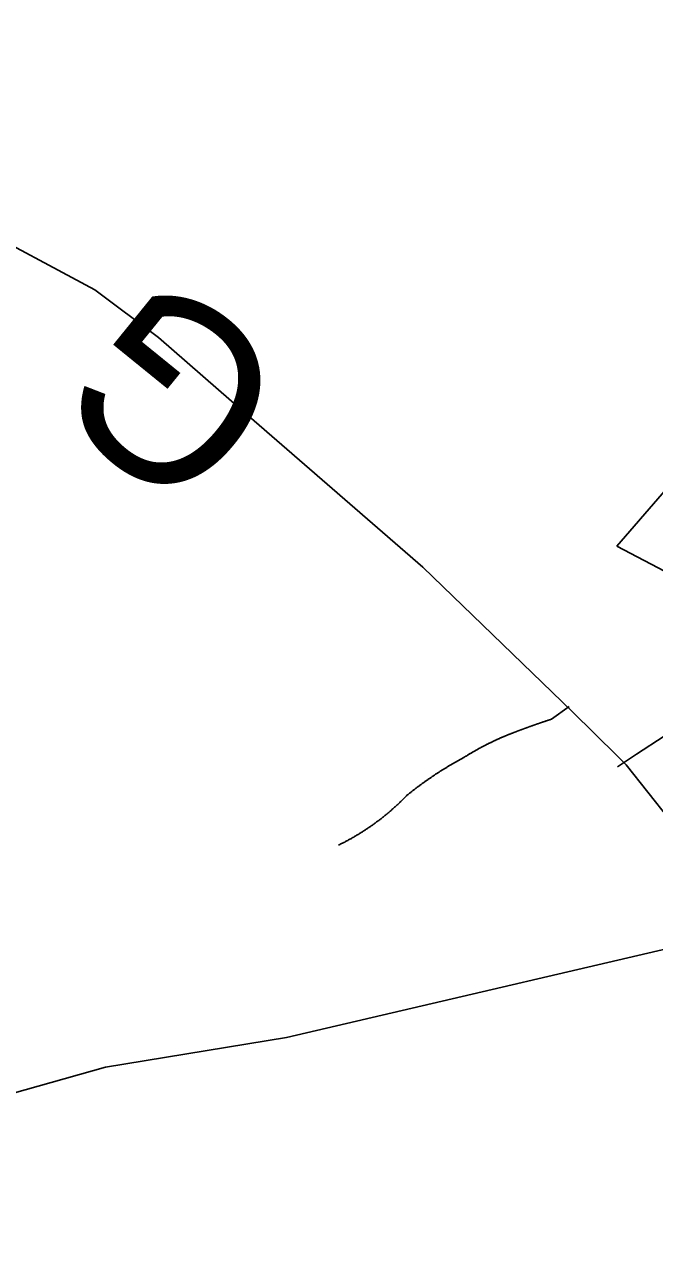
# Model space of a CAD drawing. Extents: x 1268485 to 1426702, y 514839 to 616766.
# Drawn here: x 1366326 to 1367189, y 575226 to 576904 of the extents above; entities that cross this region are included whole.
import ezdxf

# ---------------------------------------------------------------- set-up
doc = ezdxf.new("R2010")
doc.units = 0
for name, color, linetype in [('Old_Level_22', 7, 'Continuous'), ('Old_Level_32', 7, 'Continuous'), ('Old_Level_35', 7, 'Continuous'), ('Old_Level_48', 7, 'Continuous'), ('Old_Level_49', 7, 'Continuous'), ('Old_Level_56', 7, 'Continuous')]:
    doc.layers.add(name, color=color, linetype=linetype)

msp = doc.modelspace()

# ---------------------------------------------------------------- linework, layer by layer
at = {"layer": 'Old_Level_32'}
msp.add_lwpolyline([(1364652.475, 576882.083), (1364770.981, 576866.371), (1364819.525, 576859.228), (1365099.369, 576854.943), (1365340.232, 576859.572), (1365496.6, 576874.031), (1365716.289, 576853.2), (1365808.972, 576835.516), (1365850.378, 576821.231), (1365977.45, 576771.234), (1366041.7, 576736.951), (1366121.655, 576695.524), (1366251.894, 576632.521), (1366422.61, 576541.307), (1366510.009, 576476.109), (1366609.812, 576388.912), (1366872.108, 576161.749), (1367076.65, 575964.146), (1367138.557, 575902.8), (1367150.446, 575891.018), (1367209.804, 575816.334), (1367245.097, 575744.763), (1367296.434, 575607.842), (1367321.301, 575502.04)], dxfattribs=at)
at = {"layer": 'Old_Level_35'}
for p, q in [((1367072.5, 575970.747), (1367048.099, 575953.522)), ((1367138.732, 575888.316), (1367164.466, 575905.488))]:
    msp.add_line(p, q, dxfattribs=at)
for points in [[(1367164.466, 575905.488), (1367354.344, 576028.93), (1367488.961, 576114.18), (1367521.462, 576136.429)], [(1367048.099, 575953.522), (1367047.586, 575953.317), (1367047.176, 575953.163), (1367046.664, 575953.01), (1367046.151, 575952.804), (1367045.536, 575952.65), (1367045.023, 575952.497), (1367044.51, 575952.292), (1367043.998, 575952.138), (1367043.485, 575951.933), (1367042.87, 575951.728), (1367042.357, 575951.625), (1367041.845, 575951.42), (1367041.332, 575951.267), (1367040.717, 575951.062), (1367040.204, 575950.856), (1367039.794, 575950.754), (1367039.282, 575950.549), (1367038.769, 575950.395), (1367038.154, 575950.19), (1367037.641, 575949.985), (1367037.129, 575949.831), (1367036.616, 575949.677), (1367036.103, 575949.524), (1367035.488, 575949.319), (1367034.976, 575949.114), (1367034.463, 575948.959), (1367033.95, 575948.754), (1367033.54, 575948.549), (1367032.925, 575948.447), (1367032.412, 575948.242), (1367031.9, 575948.088), (1367031.387, 575947.883), (1367030.875, 575947.678), (1367030.259, 575947.524), (1367029.747, 575947.319), (1367029.234, 575947.114), (1367028.721, 575946.96), (1367028.209, 575946.755), (1367027.799, 575946.601), (1367027.081, 575946.448), (1367026.671, 575946.243), (1367026.158, 575946.089), (1367025.646, 575945.884), (1367025.133, 575945.678), (1367024.518, 575945.525), (1367024.005, 575945.32), (1367023.493, 575945.115), (1367022.98, 575944.961), (1367022.467, 575944.756), (1367021.852, 575944.551), (1367021.34, 575944.397), (1367020.827, 575944.192), (1367020.417, 575943.987), (1367019.904, 575943.833), (1367019.392, 575943.628), (1367018.776, 575943.423), (1367018.264, 575943.27), (1367017.751, 575943.064), (1367017.239, 575942.859), (1367016.726, 575942.705), (1367016.213, 575942.5), (1367015.598, 575942.295), (1367015.086, 575942.142), (1367014.675, 575941.937), (1367014.163, 575941.732), (1367013.65, 575941.577), (1367013.035, 575941.372), (1367012.522, 575941.167), (1367012.01, 575941.014), (1367011.497, 575940.809), (1367010.984, 575940.604), (1367010.472, 575940.45), (1367009.857, 575940.245), (1367009.344, 575940.04), (1367008.831, 575939.835), (1367008.421, 575939.629), (1367007.909, 575939.424), (1367007.396, 575939.271), (1367006.883, 575939.066), (1367006.268, 575938.861), (1367005.756, 575938.707), (1367005.243, 575938.502), (1367004.73, 575938.297), (1367004.218, 575938.143), (1367003.705, 575937.887), (1367003.09, 575937.681), (1367002.577, 575937.476), (1367002.167, 575937.323), (1367001.655, 575937.118), (1367001.142, 575936.913), (1367000.629, 575936.759), (1367000.117, 575936.503), (1366999.502, 575936.298), (1366998.989, 575936.144), (1366998.476, 575935.939), (1366997.964, 575935.733), (1366997.451, 575935.58), (1366997.041, 575935.375), (1366996.528, 575935.118)], [(1366996.528, 575935.118), (1366995.708, 575934.862), (1366994.99, 575934.555), (1366994.273, 575934.298), (1366993.453, 575933.991), (1366992.735, 575933.735), (1366992.12, 575933.427), (1366991.402, 575933.17), (1366990.582, 575932.863), (1366989.864, 575932.555), (1366989.146, 575932.299), (1366988.531, 575931.992), (1366987.711, 575931.684), (1366986.993, 575931.377), (1366986.276, 575931.12), (1366985.455, 575930.812), (1366984.84, 575930.505), (1366984.123, 575930.197), (1366983.405, 575929.889), (1366982.585, 575929.582), (1366981.97, 575929.326), (1366981.252, 575929.018), (1366980.534, 575928.711), (1366979.714, 575928.352), (1366979.099, 575928.044), (1366978.381, 575927.736), (1366977.664, 575927.429), (1366977.048, 575927.07), (1366976.228, 575926.763), (1366975.51, 575926.455), (1366974.793, 575926.148), (1366974.075, 575925.788), (1366973.357, 575925.481), (1366972.64, 575925.173), (1366972.025, 575924.815), (1366971.204, 575924.507), (1366970.487, 575924.2), (1366969.872, 575923.892), (1366969.154, 575923.482), (1366968.334, 575923.174), (1366967.718, 575922.867), (1366967.001, 575922.508), (1366966.283, 575922.2), (1366965.668, 575921.79), (1366964.848, 575921.482), (1366964.233, 575921.124), (1366963.515, 575920.816), (1366962.797, 575920.457), (1366962.08, 575920.15), (1366961.362, 575919.739), (1366960.747, 575919.432), (1366960.029, 575919.073), (1366959.209, 575918.663), (1366958.594, 575918.356), (1366957.876, 575917.996), (1366957.261, 575917.638), (1366956.543, 575917.33), (1366955.825, 575916.92), (1366955.108, 575916.561), (1366954.39, 575916.203), (1366953.775, 575915.793), (1366952.955, 575915.485), (1366952.34, 575915.126), (1366951.622, 575914.767), (1366951.007, 575914.357), (1366950.289, 575913.998), (1366949.674, 575913.64), (1366948.854, 575913.229), (1366948.239, 575912.87), (1366947.521, 575912.512), (1366946.906, 575912.102), (1366946.085, 575911.742), (1366945.47, 575911.384), (1366944.855, 575911.025), (1366944.138, 575910.615), (1366943.522, 575910.256), (1366942.702, 575909.794), (1366942.087, 575909.436), (1366941.369, 575909.077), (1366940.754, 575908.667), (1366940.139, 575908.308), (1366939.421, 575907.898), (1366938.704, 575907.488), (1366937.986, 575907.129), (1366937.371, 575906.668), (1366936.756, 575906.308), (1366936.038, 575905.95), (1366935.423, 575905.488), (1366934.603, 575905.13), (1366933.987, 575904.668), (1366933.372, 575904.31), (1366932.655, 575903.9), (1366932.039, 575903.489), (1366931.424, 575903.079), (1366930.604, 575902.669), (1366929.989, 575902.259), (1366929.374, 575901.9), (1366928.656, 575901.439), (1366928.041, 575900.977), (1366927.426, 575900.619)], [(1366927.426, 575900.619), (1366926.503, 575900.209), (1366925.785, 575899.696), (1366924.863, 575899.234), (1366924.145, 575898.824), (1366923.222, 575898.363), (1366922.402, 575897.953), (1366921.582, 575897.44), (1366920.762, 575896.979), (1366920.044, 575896.569), (1366919.121, 575896.056), (1366918.403, 575895.646), (1366917.481, 575895.185), (1366916.763, 575894.672), (1366915.84, 575894.262), (1366915.123, 575893.749), (1366914.2, 575893.288), (1366913.482, 575892.827), (1366912.662, 575892.365), (1366911.842, 575891.852), (1366911.022, 575891.442), (1366910.201, 575890.93), (1366909.381, 575890.519), (1366908.663, 575890.007), (1366907.741, 575889.494), (1366907.023, 575888.982), (1366906.1, 575888.571), (1366905.383, 575888.059), (1366904.665, 575887.546), (1366903.742, 575887.085), (1366903.025, 575886.623), (1366902.102, 575886.111), (1366901.384, 575885.65), (1366900.666, 575885.137), (1366899.744, 575884.625), (1366899.026, 575884.112), (1366898.206, 575883.65), (1366897.386, 575883.138), (1366896.668, 575882.625), (1366895.848, 575882.112), (1366895.028, 575881.651), (1366894.207, 575881.139), (1366893.49, 575880.626), (1366892.669, 575880.114), (1366891.849, 575879.601), (1366891.132, 575879.088), (1366890.209, 575878.576), (1366889.491, 575878.063), (1366888.773, 575877.55), (1366887.953, 575876.986), (1366887.133, 575876.525), (1366886.415, 575876.012), (1366885.595, 575875.448), (1366884.877, 575874.936), (1366884.16, 575874.423), (1366883.237, 575873.859), (1366882.519, 575873.398), (1366881.802, 575872.834), (1366880.981, 575872.322), (1366880.264, 575871.757), (1366879.341, 575871.245), (1366878.623, 575870.681), (1366877.906, 575870.168), (1366877.085, 575869.604), (1366876.368, 575869.041), (1366875.65, 575868.579), (1366874.83, 575868.015), (1366874.112, 575867.451), (1366873.292, 575866.938), (1366872.472, 575866.375), (1366871.754, 575865.811), (1366871.036, 575865.247), (1366870.216, 575864.735), (1366869.499, 575864.17), (1366868.781, 575863.607), (1366867.961, 575863.043), (1366867.243, 575862.479), (1366866.525, 575861.915), (1366865.705, 575861.351), (1366864.987, 575860.839), (1366864.27, 575860.274), (1366863.45, 575859.711), (1366862.732, 575859.147), (1366862.014, 575858.583), (1366861.296, 575858.019), (1366860.476, 575857.455), (1366859.759, 575856.891), (1366859.041, 575856.327), (1366858.221, 575855.712), (1366857.503, 575855.148), (1366856.785, 575854.585), (1366855.965, 575854.02), (1366855.35, 575853.354), (1366854.632, 575852.79), (1366853.915, 575852.226), (1366853.094, 575851.611), (1366852.377, 575851.047), (1366851.659, 575850.483), (1366850.839, 575849.868), (1366850.224, 575849.304)], [(1366850.224, 575849.304), (1366849.403, 575848.433), (1366848.481, 575847.613), (1366847.763, 575846.741), (1366846.84, 575845.921), (1366846.123, 575845.1), (1366845.2, 575844.229), (1366844.38, 575843.46), (1366843.662, 575842.64), (1366842.739, 575841.82), (1366841.919, 575840.949), (1366840.996, 575840.128), (1366840.279, 575839.308), (1366839.356, 575838.488), (1366838.536, 575837.668), (1366837.613, 575836.898), (1366836.793, 575836.13), (1366835.87, 575835.31), (1366835.05, 575834.489), (1366834.127, 575833.669), (1366833.204, 575832.952), (1366832.384, 575832.131), (1366831.461, 575831.362), (1366830.641, 575830.542), (1366829.718, 575829.824), (1366828.898, 575829.004), (1366827.975, 575828.235), (1366827.155, 575827.518), (1366826.233, 575826.697), (1366825.412, 575825.928), (1366824.387, 575825.21), (1366823.464, 575824.442), (1366822.644, 575823.673), (1366821.721, 575822.955), (1366820.799, 575822.186), (1366819.876, 575821.417), (1366818.953, 575820.699), (1366818.03, 575819.931), (1366817.108, 575819.264), (1366816.288, 575818.495), (1366815.262, 575817.726), (1366814.34, 575817.06), (1366813.417, 575816.291), (1366812.494, 575815.625), (1366811.469, 575814.958), (1366810.649, 575814.189), (1366809.623, 575813.522), (1366808.701, 575812.805), (1366807.778, 575812.087), (1366806.753, 575811.369), (1366805.83, 575810.703), (1366804.907, 575809.986), (1366803.984, 575809.319), (1366802.959, 575808.601), (1366802.036, 575807.935), (1366801.011, 575807.32), (1366800.088, 575806.602), (1366799.166, 575805.935), (1366798.14, 575805.32), (1366797.115, 575804.603), (1366796.295, 575803.937), (1366795.27, 575803.321), (1366794.244, 575802.706), (1366793.219, 575801.989), (1366792.296, 575801.374), (1366791.271, 575800.758), (1366790.246, 575800.041), (1366789.221, 575799.426), (1366788.298, 575798.81), (1366787.273, 575798.195), (1366786.247, 575797.58), (1366785.222, 575796.913), (1366784.299, 575796.298), (1366783.274, 575795.735), (1366782.249, 575795.119), (1366781.224, 575794.504), (1366780.301, 575793.94), (1366779.276, 575793.325), (1366778.25, 575792.761), (1366777.225, 575792.146), (1366776.2, 575791.582), (1366775.175, 575790.916), (1366774.149, 575790.352), (1366773.124, 575789.788), (1366772.099, 575789.275), (1366771.176, 575788.711), (1366770.048, 575788.148), (1366769.023, 575787.583), (1366767.998, 575787.02), (1366766.87, 575786.456), (1366765.845, 575785.892), (1366764.922, 575785.328), (1366763.794, 575784.815), (1366762.769, 575784.252), (1366761.744, 575783.739), (1366760.616, 575783.175), (1366759.591, 575782.714), (1366758.463, 575782.149), (1366757.54, 575781.637), (1366756.412, 575781.124)]]:
    msp.add_lwpolyline(points, dxfattribs=at)
at = {"layer": 'Old_Level_48'}
for points in [[(1368094.8, 576121.683), (1368738.494, 576407.822), (1368248.57, 576893.233), (1367454.38, 576555.384), (1367137.612, 576190.223)], [(1367137.612, 576190.223), (1367727.5, 575881.262), (1367337.723, 575590.99), (1367358.424, 575537.428), (1368094.8, 576121.683)]]:
    msp.add_lwpolyline(points, dxfattribs=at)
at = {"layer": 'Old_Level_49'}
for points in [[(1368094.8, 576121.683), (1368738.494, 576407.822), (1368248.57, 576893.233), (1367454.38, 576555.384), (1367137.612, 576190.223)], [(1367137.612, 576190.223), (1367727.5, 575881.262), (1367337.723, 575590.99), (1367358.424, 575537.428), (1368094.8, 576121.683)]]:
    msp.add_lwpolyline(points, dxfattribs=at)
at = {"layer": 'Old_Level_56'}
msp.add_lwpolyline([(1365360.355, 575226.175), (1365868.875, 575328.989), (1366177.841, 575404.042), (1366437.193, 575477.314), (1366685.275, 575517.75), (1367338.867, 575670.27), (1367750.792, 575755.821), (1368087.675, 575880.902), (1368420.319, 576004.067), (1368676.189, 576090.759), (1369142.132, 576265.265), (1369724.805, 576473.24), (1370025.203, 576585.048), (1370349.685, 576700.374), (1370678.407, 576817.614), (1370920.276, 576904.588)], dxfattribs=at)

# ---------------------------------------------------------------- texts
at = {"layer": 'Old_Level_22'}
msp.add_text('G', height=246.062, rotation=140.938425, dxfattribs=at).set_placement((1366704.972, 576416.005))

doc.saveas('drawing.dxf')
